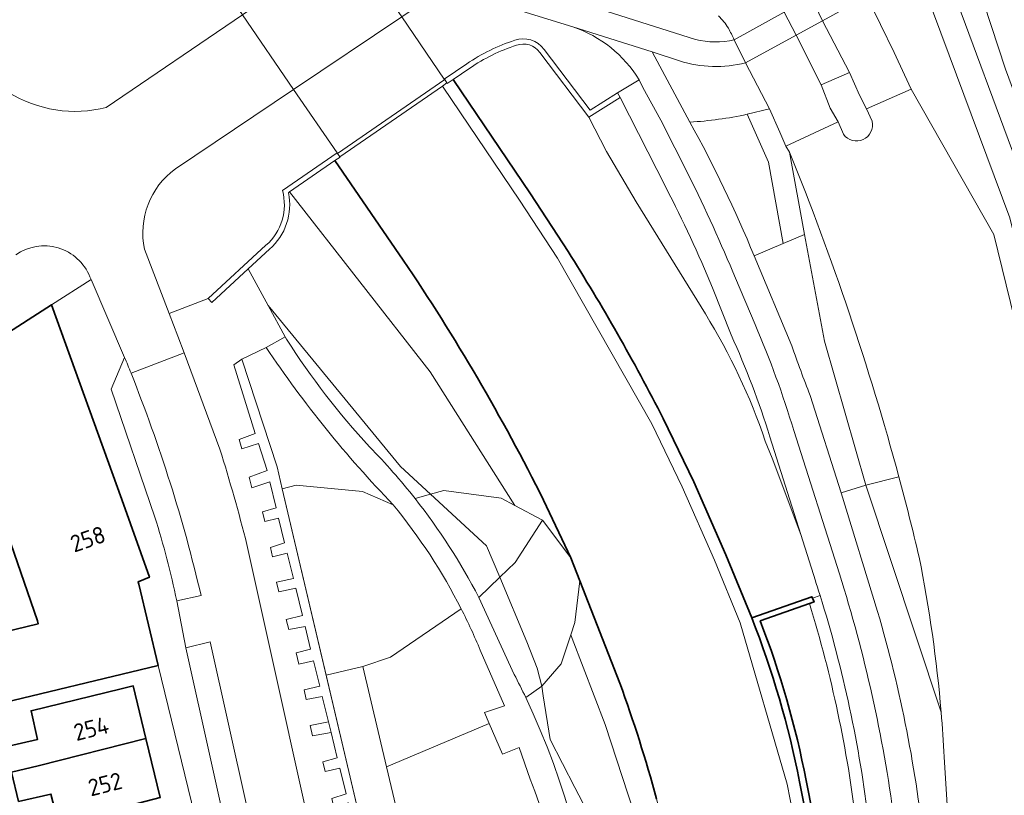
# Model space of a CAD drawing. Extents: x 150256 to 156914, y 461459 to 469481.
# Tile 308 of 656: x 155675 to 155753, y 463334 to 463396. Entities that reach past the tile are written whole.
import ezdxf
from ezdxf.enums import TextEntityAlignment as Align

# ---------------------------------------------------------------- set-up
doc = ezdxf.new("R2010")
doc.units = 0
doc.header["$LTSCALE"] = 0.75
for name, color, linetype, lineweight in [('B-RO-GK-BESCHOEIING-G', 251, 'GK-BESCHOEIING', 35), ('B-RO-GK-KADEMUUR-GV', 251, 'CONTINUOUS', 35), ('B-RO-GR-GROENVOORZIENING-GV', 251, 'CONTINUOUS', 18), ('B-RO-GR-HAAG-GV', 251, 'CONTINUOUS', 13), ('B-RO-IE-TERREINAFSCHEIDING_KUNSTMATIG_MUUR-G', 251, 'IE-TERREINAFSCHEIDING-KUNSTMATIG-DICHT', 18), ('B-RO-IE-TERREINAFSCHEIDING_KUNSTMATIG_MUUR-GV', 251, 'CONTINUOUS', 18), ('B-RO-KW-KUNSTWERK_DEK-GV', 6, 'CONTINUOUS', 18), ('B-RO-OG-BEBOUWING-GV', 6, 'CONTINUOUS', 35), ('B-RO-OG-BEBOUWING-T18', 1, 'CONTINUOUS', 18), ('B-RO-OG-TERREIN_CULTUURSCHEIDING-GV', 251, 'CONTINUOUS', 18), ('B-RO-OG-WATER_SLOOT-GV', 251, 'CONTINUOUS', 18), ('B-RO-VH-VERHARDING_ASFALT-GV', 251, 'CONTINUOUS', 18), ('B-RO-VH-VERHARDING_BETON-GV', 251, 'CONTINUOUS', 18), ('B-RO-VH-VERHARDING_STRAATBAKSTEEN-GV', 251, 'CONTINUOUS', 18), ('B-RO-VH-VERHARDING_TEGEL-GV', 251, 'CONTINUOUS', 18)]:
    doc.layers.add(name, color=color, linetype=linetype, lineweight=lineweight)
doc.styles.add('NLCS-ISO-M200-T18', font='NLCS-ISO.ttf', dxfattribs={"height": 360})
doc.linetypes.add('GK-BESCHOEIING', pattern='A,30,-5,[1,NLCS.SHX,S=1,R=0,X=0,Y=0],-5', length=40)
doc.linetypes.add('IE-TERREINAFSCHEIDING-KUNSTMATIG-DICHT', pattern='A,8,-1,[82,NLCS.SHX,S=0.75,R=90,X=0,Y=0],-1', length=10)

msp = doc.modelspace()

# ---------------------------------------------------------------- linework, layer by layer
at = {"layer": 'B-RO-GK-BESCHOEIING-G'}
for points in [[(155718.206, 463377.352), (155715.212, 463381.925), (155709.047, 463391.046)], [(155699.637, 463384.579), (155705.081, 463376.645)], [(155732.848, 463348.146), (155730.775, 463353.169), (155728.221, 463358.994), (155725.79, 463364.045)], [(155718.421, 463352.942), (155716.26, 463357.518)], [(155719.145, 463351.093), (155718.421, 463352.942)], [(155719.145, 463351.093), (155722.331, 463342.955)]]:
    msp.add_lwpolyline(points, dxfattribs=at)
for points in [[(155725.79, 463364.045, 0.022254), (155718.206, 463377.352)], [(155716.26, 463357.518, 0.033118), (155705.081, 463376.645)], [(155725.254, 463333.738, 0.02113), (155722.331, 463342.955)]]:
    msp.add_lwpolyline(points, format="xyb", dxfattribs=at)
at = {"layer": 'B-RO-GK-KADEMUUR-GV'}
msp.add_lwpolyline([(155733.529, 463347.902), (155737.445, 463349.285), (155737.815, 463349.416), (155737.687, 463349.711), (155737.635, 463349.832), (155732.848, 463348.146)], dxfattribs=at)
for points in [[(155732.848, 463348.146, -0.045717), (155736.651, 463335.093)], [(155737.185, 463335.199, 0.043935), (155733.529, 463347.902)], [(155736.651, 463335.093, -0.034189), (155738.951, 463317.776)], [(155739.495, 463317.816, 0.034285), (155737.185, 463335.199)]]:
    msp.add_lwpolyline(points, format="xyb", dxfattribs=at)
at = {"layer": 'B-RO-GR-GROENVOORZIENING-GV'}
for points in [[(155732.48, 463388.271, -0.037925), (155727.909, 463387.648)], [(155727.909, 463387.648, -0.029741), (155733.04, 463376.983)], [(155742.877, 463348.656, -0.04575), (155746.642, 463329.444)], [(155748.179, 463337.064, 0.008126), (155747.938, 463340.625)]]:
    msp.add_lwpolyline(points, format="xyb", dxfattribs=at)
for points in [[(155733.04, 463376.983), (155735.362, 463377.97), (155734.17, 463384.458), (155733.441, 463386.132), (155732.48, 463388.271)], [(155747.938, 463340.625), (155741.94, 463358.721), (155739.977, 463358.118), (155742.877, 463348.656)], [(155750.398, 463283.527), (155750.371, 463290.553), (155750.22, 463298.59), (155750.082, 463302.3), (155749.679, 463313.179), (155748.179, 463337.064)]]:
    msp.add_lwpolyline(points, dxfattribs=at)
at = {"layer": 'B-RO-GR-HAAG-GV'}
for points in [[(155732.48, 463388.271, -0.037925), (155727.909, 463387.648)], [(155727.909, 463387.648, -0.029741), (155733.04, 463376.983)], [(155742.877, 463348.656, -0.04575), (155746.642, 463329.444)], [(155748.179, 463337.064, 0.008126), (155747.938, 463340.625)]]:
    msp.add_lwpolyline(points, format="xyb", dxfattribs=at)
for points in [[(155733.04, 463376.983), (155735.362, 463377.97), (155734.17, 463384.458), (155733.441, 463386.132), (155732.48, 463388.271)], [(155747.938, 463340.625), (155741.94, 463358.721), (155739.977, 463358.118), (155742.877, 463348.656)], [(155750.398, 463283.527), (155750.371, 463290.553), (155750.22, 463298.59), (155750.082, 463302.3), (155749.679, 463313.179), (155748.179, 463337.064)]]:
    msp.add_lwpolyline(points, dxfattribs=at)
at = {"layer": 'B-RO-IE-TERREINAFSCHEIDING_KUNSTMATIG_MUUR-G'}
for points in [[(155693.543, 463362.05), (155692.205, 463361.613), (155692.008, 463362.373), (155693.274, 463362.844), (155691.569, 463368.316), (155692.222, 463368.766), (155695.024, 463360.173), (155695.432, 463358.441)], [(155699.116, 463339.869), (155698.621, 463341.889), (155697.345, 463341.657), (155697.183, 463342.415), (155698.418, 463342.72), (155697.924, 463344.736), (155696.747, 463344.462), (155696.553, 463345.37), (155697.698, 463345.657), (155697.258, 463347.455), (155695.953, 463347.22), (155695.742, 463348.029), (155697.04, 463348.344), (155696.511, 463350.503), (155695.173, 463350.215), (155694.967, 463351.005), (155696.318, 463351.289), (155695.827, 463353.293), (155694.646, 463353.023), (155694.494, 463353.744), (155695.623, 463354.126), (155695.139, 463356.102), (155694.034, 463355.837), (155693.852, 463356.592), (155694.938, 463356.922), (155694.433, 463358.982), (155693.013, 463358.509), (155692.792, 463359.362), (155694.224, 463359.88), (155693.543, 463362.05)], [(155695.432, 463358.441), (155703.823, 463322.842)], [(155699.116, 463339.869), (155697.668, 463339.577), (155697.855, 463338.759), (155699.325, 463339.016)], [(155699.325, 463339.016), (155699.116, 463339.869)], [(155698.663, 463336.688), (155699.822, 463336.987), (155699.325, 463339.016)], [(155701.869, 463322.625), (155703.027, 463322.83), (155702.597, 463324.83), (155701.458, 463324.597), (155701.283, 463325.405), (155702.443, 463325.604), (155702.004, 463327.646), (155700.84, 463327.449), (155700.689, 463328.151), (155701.841, 463328.383), (155701.391, 463330.428), (155700.242, 463330.215), (155700.081, 463330.958), (155701.27, 463331.25), (155700.702, 463333.399), (155699.524, 463333.158), (155699.381, 463333.744), (155700.523, 463334.13), (155700.023, 463336.168), (155698.854, 463335.906), (155698.663, 463336.688)]]:
    msp.add_lwpolyline(points, dxfattribs=at)
at = {"layer": 'B-RO-IE-TERREINAFSCHEIDING_KUNSTMATIG_MUUR-GV'}
for points in [[(155713.959, 463394.168, 0.071377), (155710.138, 463392.297)], [(155710.374, 463391.95, -0.071235), (155714.096, 463393.771)], [(155716.295, 463393.443, 0.336089), (155713.959, 463394.168)], [(155714.096, 463393.771, -0.337684), (155715.957, 463393.194)], [(155695.452, 463382.205, -0.287962), (155694.139, 463377.833)], [(155694.42, 463377.521, 0.270353), (155695.927, 463382.022)]]:
    msp.add_lwpolyline(points, format="xyb", dxfattribs=at)
for points in [[(155715.957, 463393.194), (155719.857, 463388.04), (155722.372, 463389.619), (155722.149, 463389.974), (155719.959, 463388.6), (155716.295, 463393.443)], [(155710.138, 463392.297), (155708.349, 463391.078), (155708.377, 463391.037)], [(155708.377, 463391.037), (155708.557, 463390.772), (155708.585, 463390.731), (155709.047, 463391.046), (155710.374, 463391.95)], [(155699.637, 463384.579), (155700.038, 463384.856), (155700.01, 463384.897), (155699.828, 463385.16), (155699.8, 463385.201), (155695.452, 463382.205)], [(155695.927, 463382.022), (155696.018, 463382.084), (155699.637, 463384.579)], [(155694.139, 463377.833), (155689.543, 463373.598), (155689.828, 463373.29), (155692.724, 463375.958), (155694.42, 463377.521)], [(155692.222, 463368.766), (155691.569, 463368.316), (155693.274, 463362.844), (155692.008, 463362.373), (155692.205, 463361.613), (155693.543, 463362.05), (155694.224, 463359.88), (155692.792, 463359.362), (155693.013, 463358.509), (155694.433, 463358.982), (155694.938, 463356.922), (155693.852, 463356.592), (155694.034, 463355.837), (155695.139, 463356.102), (155695.623, 463354.126), (155694.494, 463353.744), (155694.646, 463353.023), (155695.827, 463353.293), (155696.318, 463351.289), (155694.967, 463351.005), (155695.173, 463350.215), (155696.511, 463350.503), (155697.04, 463348.344), (155695.742, 463348.029), (155695.953, 463347.22), (155697.258, 463347.455), (155697.698, 463345.657), (155696.553, 463345.37), (155696.747, 463344.462), (155697.924, 463344.736), (155698.418, 463342.72), (155697.183, 463342.415), (155697.345, 463341.657), (155698.621, 463341.889), (155699.116, 463339.869), (155697.668, 463339.577), (155697.855, 463338.759), (155699.325, 463339.016), (155699.822, 463336.987), (155698.663, 463336.688), (155698.854, 463335.906), (155700.023, 463336.168), (155700.523, 463334.13), (155699.381, 463333.744)], [(155703.823, 463322.842), (155702.847, 463326.982), (155698.932, 463343.591), (155695.432, 463358.441), (155695.024, 463360.173), (155692.222, 463368.766)]]:
    msp.add_lwpolyline(points, dxfattribs=at)
at = {"layer": 'B-RO-KW-KUNSTWERK_DEK-GV'}
msp.add_lwpolyline([(155708.349, 463391.078), (155704.952, 463396.037), (155700.841, 463402.038), (155697.374, 463407.098), (155697.346, 463407.139), (155697.162, 463407.401), (155696.738, 463407.109), (155688.613, 463401.521), (155688.792, 463401.256), (155688.82, 463401.215), (155692.26, 463396.199), (155696.338, 463390.25), (155699.8, 463385.201), (155699.828, 463385.16), (155700.01, 463384.897), (155708.194, 463390.523), (155708.557, 463390.772), (155708.377, 463391.037)], close=True, dxfattribs=at)
at = {"layer": 'B-RO-OG-BEBOUWING-GV'}
for points in [[(155685.559, 463344.344), (155683.995, 463350.825), (155683.945, 463351.032), (155684.846, 463351.384), (155682.642, 463357.574), (155677.053, 463373.092), (155669.055, 463367.954), (155672.709, 463357.168), (155675.919, 463347.912), (155675.986, 463347.679), (155670.582, 463346.38), (155671.843, 463341.069)], [(155673.862, 463335.861), (155675.976, 463336.373), (155684.569, 463338.544), (155683.557, 463342.724), (155682.585, 463342.489), (155675.416, 463340.753), (155675.937, 463338.461), (155673.374, 463337.878)], [(155673.862, 463335.861), (155674.427, 463333.527), (155677.005, 463334.111), (155677.597, 463331.767), (155678.493, 463331.96), (155685.706, 463333.849), (155684.569, 463338.544), (155675.976, 463336.373)]]:
    msp.add_lwpolyline(points, close=True, dxfattribs=at)
at = {"layer": 'B-RO-OG-TERREIN_CULTUURSCHEIDING-GV'}
for points in [[(155713.612, 463398.932), (155728.365, 463394.244)], [(155726.028, 463382.404), (155722.372, 463389.619), (155719.857, 463388.04), (155721.271, 463385.312), (155723.639, 463381.303), (155729.151, 463372.364)], [(155694.316, 463373.027), (155704.848, 463360.212), (155707.249, 463358.006), (155708.317, 463358.308), (155712.88, 463357.684), (155713.974, 463357.103), (155707.227, 463367.757), (155696.018, 463382.084), (155695.927, 463382.022)], [(155694.42, 463377.521), (155692.724, 463375.958), (155694.316, 463373.027)], [(155731.212, 463370.697), (155729.722, 463374.444)], [(155706.018, 463357.657), (155707.249, 463358.006), (155704.848, 463360.212), (155694.316, 463373.027), (155695.671, 463370.53)], [(155695.671, 463370.53), (155695.766, 463370.355)], [(155694.147, 463369.703), (155692.222, 463368.766), (155695.024, 463360.173), (155695.432, 463358.441), (155696.55, 463358.728), (155701.823, 463358.208), (155704.273, 463357.163)], [(155736.754, 463354.786), (155734.293, 463362.581)], [(155733.924, 463362.231), (155734.464, 463360.878), (155736.754, 463354.786)], [(155704.273, 463357.163), (155701.823, 463358.208), (155696.55, 463358.728), (155695.432, 463358.441), (155698.932, 463343.591), (155701.852, 463344.279), (155704.056, 463345.01), (155709.697, 463348.864)], [(155711.096, 463349.783), (155712.77, 463351.393), (155711.72, 463353.898), (155707.249, 463358.006), (155706.018, 463357.657)], [(155714.837, 463341.799), (155716.108, 463342.701), (155715.753, 463344.141), (155714.935, 463346.23), (155712.77, 463351.393), (155711.096, 463349.783)], [(155711.096, 463349.783), (155713.922, 463343.65)], [(155738.288, 463349.943), (155737.687, 463349.711), (155737.815, 463349.416), (155737.445, 463349.285)], [(155737.445, 463349.285), (155733.529, 463347.902)], [(155709.697, 463348.864), (155704.056, 463345.01), (155701.852, 463344.279), (155703.736, 463336.285), (155711.93, 463339.735), (155711.551, 463340.612), (155713.136, 463341.132), (155711.212, 463345.576)], [(155711.643, 463302.723), (155713.073, 463302.71), (155711.335, 463314.778), (155712.411, 463315.864), (155713.198, 463317.004), (155713.901, 463318.607), (155714.288, 463320.435), (155714.229, 463321.791), (155714.201, 463322.182), (155713.901, 463324.239), (155712.912, 463326.452), (155711.678, 463327.973), (155709.817, 463329.477), (155707.963, 463330.211), (155705.538, 463330.62), (155705.086, 463330.559), (155703.736, 463336.285), (155701.852, 463344.279), (155698.932, 463343.591), (155702.847, 463326.982), (155705.475, 463327.621)], [(155722.548, 463317.201), (155722.573, 463319.26), (155722.597, 463320.719), (155722.307, 463323.507), (155721.741, 463326.252), (155721.317, 463328.067), (155719.382, 463333.413), (155718.753, 463334.635), (155716.781, 463338.468), (155716.232, 463341.949), (155716.108, 463342.701), (155714.837, 463341.799)], [(155715.199, 463335.293), (155714.308, 463337.826), (155712.985, 463337.293), (155711.93, 463339.735), (155703.736, 463336.285), (155705.086, 463330.559), (155705.538, 463330.62), (155707.963, 463330.211), (155709.817, 463329.477), (155711.678, 463327.973), (155712.912, 463326.452), (155713.901, 463324.239), (155714.201, 463322.182), (155714.229, 463321.791), (155714.288, 463320.435), (155713.901, 463318.607), (155713.198, 463317.004), (155712.411, 463315.864), (155711.335, 463314.778), (155713.073, 463302.71), (155716.34, 463302.68)]]:
    msp.add_lwpolyline(points, dxfattribs=at)
for points in [[(155730.982, 463395.132, 0.063616), (155730.205, 463396.117)], [(155731.442, 463394.209, 0.02125), (155730.982, 463395.132)], [(155728.365, 463394.244, 0.124474), (155731.442, 463394.209)], [(155695.927, 463382.022, -0.270353), (155694.42, 463377.521)], [(155729.722, 463374.444, 0.021617), (155726.028, 463382.404)], [(155729.151, 463372.364, -0.05715), (155733.924, 463362.231)], [(155695.766, 463370.355, 0.043365), (155702.386, 463361.778)], [(155734.293, 463362.581, 0.02869), (155731.212, 463370.697)], [(155704.273, 463357.163, -0.044475), (155694.147, 463369.703)], [(155702.386, 463361.778, -0.027727), (155706.018, 463357.657)], [(155706.018, 463357.657, -0.04725), (155711.096, 463349.783)], [(155709.697, 463348.864, 0.053993), (155704.273, 463357.163)], [(155742.167, 463331.814, 0.046168), (155738.288, 463349.943)], [(155741.177, 463331.674, 0.045311), (155737.445, 463349.285)], [(155737.445, 463349.285, -0.045311), (155741.177, 463331.674)], [(155711.212, 463345.576, 0.019775), (155709.697, 463348.864)], [(155733.529, 463347.902, -0.043935), (155737.185, 463335.199)], [(155713.922, 463343.65, -0.008015), (155714.837, 463341.799)], [(155714.837, 463341.799, -0.183649), (155718.333, 463297.66)], [(155717.695, 463303.23, 0.14771), (155715.199, 463335.293)], [(155737.185, 463335.199, -0.034285), (155739.495, 463317.816)]]:
    msp.add_lwpolyline(points, format="xyb", dxfattribs=at)
for points in [[(155716.185, 463355.928), (155713.974, 463357.103), (155712.88, 463357.684), (155708.317, 463358.308), (155707.249, 463358.006), (155711.72, 463353.898), (155712.77, 463351.393), (155713.995, 463352.572)], [(155712.77, 463351.393), (155714.935, 463346.23), (155715.753, 463344.141), (155716.108, 463342.701), (155717.647, 463344.494), (155718.423, 463346.796), (155718.758, 463347.788), (155719.145, 463351.093), (155718.421, 463352.942), (155716.185, 463355.928), (155713.995, 463352.572)], [(155718.423, 463346.796), (155717.647, 463344.494), (155716.108, 463342.701), (155716.232, 463341.949), (155716.781, 463338.468), (155718.753, 463334.635), (155719.382, 463333.413), (155721.317, 463328.067), (155721.741, 463326.252), (155722.307, 463323.507), (155722.597, 463320.719), (155722.573, 463319.26), (155722.548, 463317.201), (155725.281, 463316.077), (155725.335, 463319.486), (155725.13, 463322.388), (155724.441, 463327.445), (155723.441, 463332.676), (155721.177, 463339.657), (155718.543, 463346.506)]]:
    msp.add_lwpolyline(points, close=True, dxfattribs=at)
at = {"layer": 'B-RO-OG-WATER_SLOOT-GV'}
for points in [[(155692.26, 463396.199), (155696.338, 463390.25), (155699.8, 463385.201), (155699.828, 463385.16), (155700.01, 463384.897), (155708.194, 463390.523), (155708.557, 463390.772), (155708.377, 463391.037), (155708.349, 463391.078), (155704.952, 463396.037)], [(155729.151, 463372.364), (155723.639, 463381.303), (155721.271, 463385.312), (155719.857, 463388.04), (155715.957, 463393.194)], [(155710.374, 463391.95), (155709.047, 463391.046), (155715.212, 463381.925), (155718.206, 463377.352)], [(155739.786, 463303.573), (155738.788, 463303.52), (155737.772, 463320.184), (155737.542, 463322.651), (155737.264, 463325.114), (155736.938, 463327.57), (155736.564, 463330.02), (155736.141, 463332.461), (155735.671, 463334.894), (155731.924, 463347.765), (155729.87, 463352.741), (155727.309, 463358.583), (155724.889, 463363.611), (155717.369, 463376.804), (155714.348, 463381.419), (155708.254, 463390.434), (155708.194, 463390.523), (155700.01, 463384.897), (155700.038, 463384.856), (155699.637, 463384.579), (155705.081, 463376.645)], [(155718.206, 463377.352), (155715.212, 463381.925), (155709.047, 463391.046), (155708.585, 463390.731), (155708.557, 463390.772), (155708.194, 463390.523), (155708.254, 463390.434), (155714.348, 463381.419), (155717.369, 463376.804), (155724.889, 463363.611), (155727.309, 463358.583), (155729.87, 463352.741), (155731.924, 463347.765), (155735.671, 463334.894), (155736.141, 463332.461), (155736.564, 463330.02), (155736.938, 463327.57), (155737.264, 463325.114), (155737.542, 463322.651), (155737.772, 463320.184), (155738.788, 463303.52), (155739.786, 463303.573)], [(155705.081, 463376.645), (155699.637, 463384.579), (155696.018, 463382.084), (155707.227, 463367.757), (155713.974, 463357.103), (155716.185, 463355.928)], [(155725.79, 463364.045), (155728.221, 463358.994), (155730.775, 463353.169), (155732.848, 463348.146), (155737.635, 463349.832), (155737.687, 463349.711)], [(155732.848, 463348.146), (155730.775, 463353.169), (155728.221, 463358.994), (155725.79, 463364.045)], [(155737.917, 463351.104), (155736.754, 463354.786), (155734.464, 463360.878), (155733.924, 463362.231)], [(155716.185, 463355.928), (155718.421, 463352.942), (155716.26, 463357.518)], [(155716.26, 463357.518), (155718.421, 463352.942), (155719.145, 463351.093), (155722.331, 463342.955)], [(155722.331, 463342.955), (155719.145, 463351.093), (155718.758, 463347.788), (155718.423, 463346.796)], [(155737.687, 463349.711), (155738.288, 463349.943)], [(155718.423, 463346.796), (155718.543, 463346.506), (155721.177, 463339.657), (155723.441, 463332.676), (155724.441, 463327.445), (155725.13, 463322.388), (155725.335, 463319.486), (155725.281, 463316.077), (155727.794, 463315.043), (155727.642, 463317.107), (155726.989, 463324.13), (155725.768, 463331.835), (155725.254, 463333.738)]]:
    msp.add_lwpolyline(points, dxfattribs=at)
for points in [[(155714.096, 463393.771, 0.071235), (155710.374, 463391.95)], [(155715.957, 463393.194, 0.337684), (155714.096, 463393.771)], [(155718.206, 463377.352, -0.022254), (155725.79, 463364.045)], [(155725.79, 463364.045, 0.022254), (155718.206, 463377.352)], [(155716.26, 463357.518, 0.033118), (155705.081, 463376.645)], [(155705.081, 463376.645, -0.033118), (155716.26, 463357.518)], [(155733.924, 463362.231, 0.05715), (155729.151, 463372.364)], [(155738.288, 463349.943, 0.002594), (155737.917, 463351.104)], [(155736.651, 463335.093, 0.045717), (155732.848, 463348.146)], [(155725.254, 463333.738, 0.02113), (155722.331, 463342.955)], [(155722.331, 463342.955, -0.02113), (155725.254, 463333.738)], [(155738.951, 463317.776, 0.034189), (155736.651, 463335.093)]]:
    msp.add_lwpolyline(points, format="xyb", dxfattribs=at)
at = {"layer": 'B-RO-VH-VERHARDING_ASFALT-GV'}
for points in [[(155745.504, 463401.271), (155753.404, 463380.022), (155757.624, 463362.851), (155757.708, 463361.717), (155759.921, 463362.191), (155759.839, 463363.378), (155755.461, 463380.391), (155747.364, 463402.244)], [(155728.365, 463394.244), (155713.612, 463398.932)], [(155714.522, 463396.501), (155718.597, 463395.236), (155724.903, 463393.242)], [(155731.442, 463394.209), (155735.437, 463396.412)], [(155727.909, 463387.648), (155724.903, 463393.242), (155718.597, 463395.236)], [(155732.354, 463392.386), (155731.442, 463394.209)], [(155724.903, 463393.242), (155727.098, 463392.535)], [(155741.99, 463388.715), (155741.434, 463389.788), (155740.623, 463391.596), (155738.375, 463390.612), (155739.108, 463388.753), (155739.724, 463387.679), (155740.153, 463386.68)], [(155723.873, 463391.017), (155724.17, 463390.403), (155725.59, 463387.794), (155727.837, 463383.398)], [(155757.983, 463345.688), (155757.613, 463348.729), (155756.094, 463362.535), (155752.138, 463378.705), (155745.541, 463390.268), (155741.99, 463388.715), (155742.431, 463387.722)], [(155742.431, 463387.722), (155741.99, 463388.715)], [(155740.153, 463386.68), (155739.724, 463387.679), (155735.574, 463385.743), (155735.854, 463385.256)], [(155735.854, 463385.256), (155737.06, 463378.692)], [(155737.06, 463378.692), (155738.644, 463370.189), (155741.94, 463358.721), (155744.567, 463359.377)], [(155736.042, 463369.837), (155733.04, 463376.983)], [(155731.552, 463375.209), (155733.12, 463371.521)], [(155695.766, 463370.355), (155695.671, 463370.53), (155694.147, 463369.703)], [(155742.877, 463348.656), (155739.977, 463358.118), (155737.502, 463365.875)], [(155736.203, 463363.076), (155739.828, 463351.645)], [(155713.922, 463343.65), (155711.096, 463349.783)], [(155711.212, 463345.576), (155713.136, 463341.132), (155711.551, 463340.612), (155711.93, 463339.735)], [(155711.93, 463339.735), (155712.985, 463337.293), (155714.308, 463337.826), (155715.199, 463335.293)], [(155748.179, 463337.064), (155749.679, 463313.179), (155750.082, 463302.3), (155750.22, 463298.59), (155750.371, 463290.553), (155750.398, 463283.527)]]:
    msp.add_lwpolyline(points, dxfattribs=at)
for points in [[(155742.012, 463397.691), (155741.154, 463399.48), (155737.603, 463397.588), (155738.494, 463395.715)], [(155737.603, 463397.588), (155735.437, 463396.412), (155736.391, 463394.584), (155738.494, 463395.715)], [(155745.541, 463390.268), (155745.031, 463391.42), (155744.199, 463393.197), (155742.012, 463397.691), (155738.494, 463395.715), (155740.623, 463391.596), (155741.434, 463389.788), (155741.99, 463388.715)], [(155731.442, 463394.209), (155732.354, 463392.386), (155736.391, 463394.584), (155735.437, 463396.412)], [(155734.257, 463388.709), (155735.087, 463386.86), (155735.574, 463385.743), (155739.724, 463387.679), (155739.108, 463388.753), (155738.375, 463390.612), (155736.391, 463394.584), (155732.354, 463392.386)]]:
    msp.add_lwpolyline(points, close=True, dxfattribs=at)
for points in [[(155730.205, 463396.117, -0.063616), (155730.982, 463395.132)], [(155718.597, 463395.236, -0.175351), (155723.873, 463391.017)], [(155730.982, 463395.132, -0.02125), (155731.442, 463394.209)], [(155731.442, 463394.209, -0.124474), (155728.365, 463394.244)], [(155727.098, 463392.535, 0.142888), (155732.354, 463392.386)], [(155733.04, 463376.983, 0.029741), (155727.909, 463387.648)], [(155740.153, 463386.68, 0.82602), (155742.431, 463387.722)], [(155742.431, 463387.722, -0.82602), (155740.153, 463386.68)], [(155735.854, 463385.256, -0.030754), (155744.567, 463359.377)], [(155744.567, 463359.377, 0.030754), (155735.854, 463385.256)], [(155727.837, 463383.398, -0.016272), (155731.552, 463375.209)], [(155733.12, 463371.521, -0.026676), (155736.203, 463363.076)], [(155702.386, 463361.778, -0.043365), (155695.766, 463370.355)], [(155694.147, 463369.703, 0.044475), (155704.273, 463357.163)], [(155737.502, 463365.875, -0.013193), (155736.042, 463369.837)], [(155706.018, 463357.657, 0.027727), (155702.386, 463361.778)], [(155744.567, 463359.377, -0.007365), (155746.186, 463352.993)], [(155711.096, 463349.783, 0.04725), (155706.018, 463357.657)], [(155704.273, 463357.163, -0.053993), (155709.697, 463348.864)], [(155746.186, 463352.993, -0.028472), (155747.938, 463340.625)], [(155739.828, 463351.645, -0.044922), (155744.178, 463332.097)], [(155709.697, 463348.864, -0.019775), (155711.212, 463345.576)], [(155746.642, 463329.444, 0.04575), (155742.877, 463348.656)], [(155714.837, 463341.799, 0.008015), (155713.922, 463343.65)], [(155718.333, 463297.66, 0.183649), (155714.837, 463341.799)], [(155747.938, 463340.625, -0.008126), (155748.179, 463337.064)], [(155715.199, 463335.293, -0.14771), (155717.695, 463303.23)]]:
    msp.add_lwpolyline(points, format="xyb", dxfattribs=at)
at = {"layer": 'B-RO-VH-VERHARDING_BETON-GV'}
for points in [[(155744.567, 463359.377), (155741.94, 463358.721)], [(155741.94, 463358.721), (155747.938, 463340.625)]]:
    msp.add_lwpolyline(points, dxfattribs=at)
for points in [[(155746.186, 463352.993, 0.007365), (155744.567, 463359.377)], [(155747.938, 463340.625, 0.028472), (155746.186, 463352.993)]]:
    msp.add_lwpolyline(points, format="xyb", dxfattribs=at)
at = {"layer": 'B-RO-VH-VERHARDING_STRAATBAKSTEEN-GV'}
for points in [[(155696.338, 463390.25), (155704.952, 463396.037), (155700.841, 463402.038), (155692.26, 463396.199)], [(155704.952, 463396.037), (155696.338, 463390.25), (155699.8, 463385.201), (155699.828, 463385.16), (155708.377, 463391.037), (155708.349, 463391.078)], [(155694.068, 463326.568), (155689.698, 463346.231), (155687.761, 463345.772), (155691.693, 463328.095)]]:
    msp.add_lwpolyline(points, close=True, dxfattribs=at)
for points in [[(155709.773, 463399.275), (155704.952, 463396.037), (155708.349, 463391.078), (155710.138, 463392.297)], [(155686.915, 463383.921), (155696.338, 463390.25), (155692.26, 463396.199), (155681.416, 463388.82)], [(155718.597, 463395.236), (155714.522, 463396.501)], [(155716.295, 463393.443), (155719.959, 463388.6), (155722.149, 463389.974), (155723.873, 463391.017)], [(155695.452, 463382.205), (155699.8, 463385.201), (155696.338, 463390.25), (155686.915, 463383.921)], [(155683.384, 463367.648), (155687.613, 463369.267), (155687.122, 463370.589), (155686.426, 463372.397), (155684.453, 463377.522)], [(155684.453, 463377.522), (155686.426, 463372.397), (155689.543, 463373.598)], [(155689.543, 463373.598), (155694.139, 463377.833)], [(155691.569, 463368.316), (155692.222, 463368.766), (155694.147, 463369.703), (155695.671, 463370.53), (155694.316, 463373.027), (155692.724, 463375.958), (155689.828, 463373.29), (155689.543, 463373.598), (155686.426, 463372.397), (155687.122, 463370.589), (155687.613, 463369.267), (155690.464, 463361.584)], [(155615.488, 463332.59), (155627.386, 463340.26), (155639.384, 463348.365), (155645.637, 463352.588), (155651.98, 463356.776), (155657.07, 463360.135), (155662.546, 463363.773), (155669.055, 463367.954), (155677.053, 463373.092), (155680.196, 463375.112)], [(155685.276, 463356.176), (155681.805, 463366.382), (155682.874, 463368.905), (155680.196, 463375.112), (155677.053, 463373.092), (155682.642, 463357.574), (155684.846, 463351.384), (155683.945, 463351.032), (155683.995, 463350.825), (155685.559, 463344.344), (155691.37, 463320.507)], [(155680.104, 463375.325), (155680.196, 463375.112), (155682.874, 463368.905)], [(155680.196, 463375.112), (155680.104, 463375.325)], [(155682.874, 463368.905), (155681.805, 463366.382), (155685.276, 463356.176)], [(155690.464, 463361.584), (155687.613, 463369.267), (155683.384, 463367.648)], [(155699.381, 463333.744), (155700.523, 463334.13), (155700.023, 463336.168), (155698.854, 463335.906), (155698.663, 463336.688), (155699.822, 463336.987), (155699.325, 463339.016), (155697.855, 463338.759), (155697.668, 463339.577), (155699.116, 463339.869), (155698.621, 463341.889), (155697.345, 463341.657), (155697.183, 463342.415), (155698.418, 463342.72), (155697.924, 463344.736), (155696.747, 463344.462), (155696.553, 463345.37), (155697.698, 463345.657), (155697.258, 463347.455), (155695.953, 463347.22), (155695.742, 463348.029), (155697.04, 463348.344), (155696.511, 463350.503), (155695.173, 463350.215), (155694.967, 463351.005), (155696.318, 463351.289), (155695.827, 463353.293), (155694.646, 463353.023), (155694.494, 463353.744), (155695.623, 463354.126), (155695.139, 463356.102), (155694.034, 463355.837), (155693.852, 463356.592), (155694.938, 463356.922), (155694.433, 463358.982), (155693.013, 463358.509), (155692.792, 463359.362), (155694.224, 463359.88), (155693.543, 463362.05), (155692.205, 463361.613), (155692.008, 463362.373), (155693.274, 463362.844), (155691.569, 463368.316)], [(155692.617, 463353.998), (155699.334, 463323.757)], [(155699.334, 463323.757), (155692.617, 463353.998)], [(155687.021, 463349.505), (155688.964, 463349.937)], [(155688.964, 463349.937), (155687.021, 463349.505), (155687.761, 463345.772), (155689.698, 463346.231), (155694.068, 463326.568), (155695.08, 463322.021)], [(155695.08, 463322.021), (155694.068, 463326.568), (155691.693, 463328.095), (155687.761, 463345.772), (155687.021, 463349.505)]]:
    msp.add_lwpolyline(points, dxfattribs=at)
for points in [[(155723.873, 463391.017, 0.175351), (155718.597, 463395.236)], [(155710.138, 463392.297, -0.071377), (155713.959, 463394.168)], [(155713.959, 463394.168, -0.336089), (155716.295, 463393.443)], [(155681.416, 463388.82, -0.203533), (155673.614, 463390.02)], [(155686.915, 463383.921, 0.295077), (155684.453, 463377.522)], [(155684.453, 463377.522, -0.295077), (155686.915, 463383.921)], [(155694.139, 463377.833, 0.287962), (155695.452, 463382.205)], [(155674.197, 463377.069, -0.484199), (155680.104, 463375.325)], [(155680.104, 463375.325, 0.484199), (155674.197, 463377.069)], [(155682.874, 463368.905, -0.00301), (155683.384, 463367.648)], [(155683.384, 463367.648, 0.00301), (155682.874, 463368.905)], [(155688.964, 463349.937, 0.037385), (155683.384, 463367.648)], [(155683.384, 463367.648, -0.037385), (155688.964, 463349.937)], [(155690.464, 463361.584, -0.013953), (155692.617, 463353.998)], [(155692.617, 463353.998, 0.013953), (155690.464, 463361.584)], [(155685.276, 463356.176, -0.02895), (155687.021, 463349.505)], [(155687.021, 463349.505, 0.02895), (155685.276, 463356.176)]]:
    msp.add_lwpolyline(points, format="xyb", dxfattribs=at)
at = {"layer": 'B-RO-VH-VERHARDING_TEGEL-GV'}
for points in [[(155747.364, 463402.244), (155755.461, 463380.391), (155759.839, 463363.378), (155759.921, 463362.191), (155761.599, 463362.551), (155759.626, 463371.083), (155758.439, 463375.648), (155757.123, 463380.676), (155756.818, 463381.649), (155756.356, 463382.934), (155756.071, 463382.87), (155755.869, 463383.782), (155755.661, 463384.82), (155753.079, 463391.882), (155750.791, 463398.848), (155753.659, 463403.006), (155752.302, 463409.347), (155751.502, 463413.101), (155752.82, 463415.077), (155750.366, 463417.156)], [(155681.416, 463388.82), (155692.26, 463396.199), (155688.82, 463401.215), (155684.475, 463398.27)], [(155745.541, 463390.268), (155752.138, 463378.705), (155756.094, 463362.535), (155757.624, 463362.851), (155753.404, 463380.022), (155745.504, 463401.271)], [(155742.012, 463397.691), (155744.199, 463393.197), (155745.031, 463391.42), (155745.541, 463390.268)], [(155727.098, 463392.535), (155724.903, 463393.242), (155727.909, 463387.648)], [(155732.48, 463388.271), (155734.257, 463388.709), (155732.354, 463392.386)], [(155727.837, 463383.398), (155725.59, 463387.794), (155724.17, 463390.403), (155723.873, 463391.017), (155722.149, 463389.974), (155722.372, 463389.619), (155726.028, 463382.404)], [(155737.502, 463365.875), (155739.977, 463358.118), (155741.94, 463358.721), (155738.644, 463370.189), (155737.06, 463378.692), (155735.362, 463377.97), (155733.04, 463376.983), (155736.042, 463369.837)], [(155733.12, 463371.521), (155731.552, 463375.209)], [(155729.722, 463374.444), (155731.212, 463370.697)], [(155739.828, 463351.645), (155736.203, 463363.076)], [(155734.293, 463362.581), (155736.754, 463354.786), (155737.917, 463351.104)]]:
    msp.add_lwpolyline(points, dxfattribs=at)
for points in [[(155736.391, 463394.584), (155738.375, 463390.612), (155740.623, 463391.596), (155738.494, 463395.715)], [(155734.257, 463388.709), (155732.48, 463388.271), (155733.441, 463386.132), (155734.17, 463384.458), (155735.362, 463377.97), (155737.06, 463378.692), (155735.854, 463385.256), (155735.574, 463385.743), (155735.087, 463386.86)]]:
    msp.add_lwpolyline(points, close=True, dxfattribs=at)
for points in [[(155732.354, 463392.386, -0.142888), (155727.098, 463392.535)], [(155673.614, 463390.02, 0.203533), (155681.416, 463388.82)], [(155727.909, 463387.648, 0.037925), (155732.48, 463388.271)], [(155731.552, 463375.209, 0.016272), (155727.837, 463383.398)], [(155726.028, 463382.404, -0.021617), (155729.722, 463374.444)], [(155736.203, 463363.076, 0.026676), (155733.12, 463371.521)], [(155731.212, 463370.697, -0.02869), (155734.293, 463362.581)], [(155736.042, 463369.837, 0.013193), (155737.502, 463365.875)], [(155744.178, 463332.097, 0.044922), (155739.828, 463351.645)], [(155737.917, 463351.104, -0.002594), (155738.288, 463349.943)], [(155738.288, 463349.943, -0.046168), (155742.167, 463331.814)]]:
    msp.add_lwpolyline(points, format="xyb", dxfattribs=at)

# ---------------------------------------------------------------- texts
at = {"layer": 'B-RO-OG-BEBOUWING-T18', "style": 'NLCS-ISO-M200-T18'}
for s, rotation, p in [('258', 18.9, (155679.945, 463354.432)), ('254', 14.1, (155680.21, 463339.324)), ('252', 14.1, (155681.318, 463334.897))]:
    msp.add_text(s, height=1.35, rotation=rotation, dxfattribs=at).set_placement(p, align=Align.MIDDLE)

doc.saveas('drawing.dxf')
